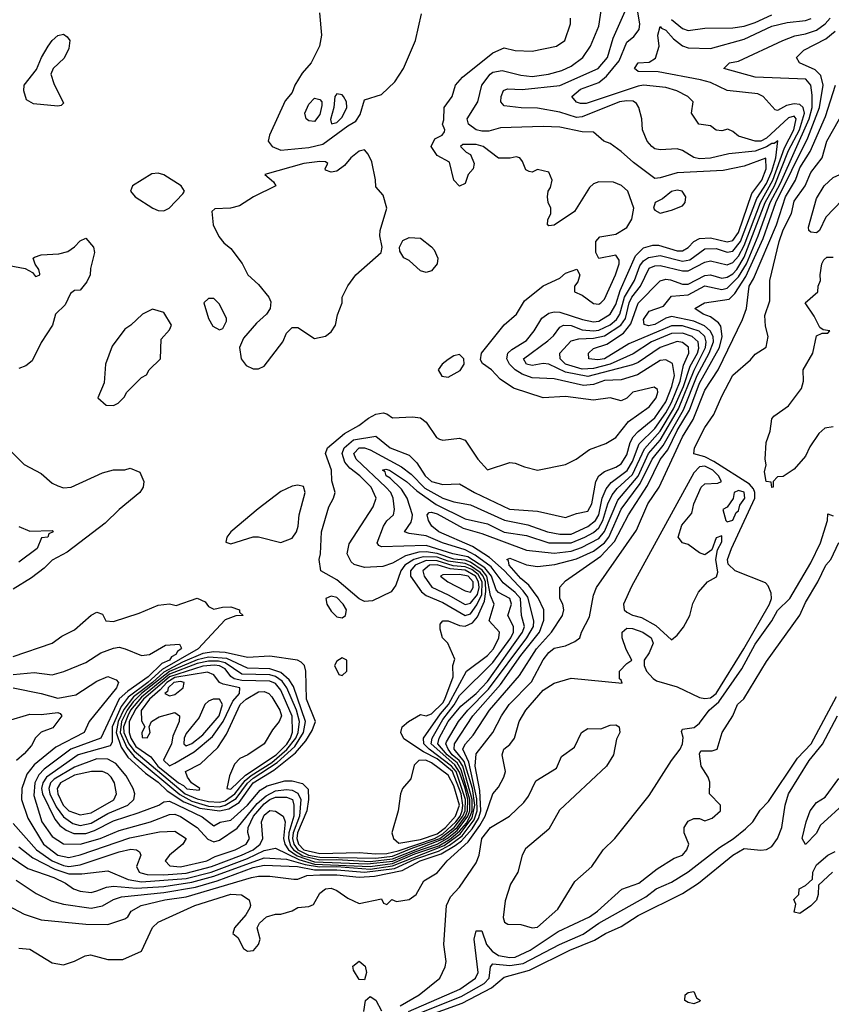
# Model space of a CAD drawing. Header units: inches. Extents: x 2348341 to 2479810, y 460419 to 613669.
# Tile 688 of 721: x 2453793 to 2456703, y 575016 to 578545. Entities that reach past the tile are written whole.
import ezdxf

# ---------------------------------------------------------------- set-up
doc = ezdxf.new("R2010")
doc.units = ezdxf.units.IN
doc.header["$MEASUREMENT"] = 0
doc.layers.add('C4557', color=7, linetype='Continuous')

msp = doc.modelspace()

# ---------------------------------------------------------------- linework, layer by layer
at = {"layer": 'C4557', "color": 2}
for points, elevation in [([(2453770, 575663.8), (2453853.6, 575570), (2453910, 575530.1), (2453950, 575513.6), (2453970, 575510.1), (2454010, 575515.8), (2454150, 575562.7), (2454191.5, 575571.5), (2454212, 575570), (2454222.8, 575562.8), (2454227.3, 575550), (2454212.4, 575510), (2454221.6, 575490), (2454227.2, 575487.2), (2454250, 575481.8), (2454310, 575480.4), (2454390, 575486.3), (2454481.1, 575510), (2454588.2, 575550), (2454630, 575570.2), (2454655, 575590), (2454665, 575610), (2454660.5, 575670), (2454670, 575694), (2454690, 575710.3), (2454710, 575708.4), (2454738.4, 575690), (2454745.5, 575670), (2454739.6, 575610), (2454744.1, 575590), (2454757.4, 575570), (2454787.9, 575548), (2454850, 575527.1), (2455039.4, 575519.4), (2455131.2, 575528.8), (2455210, 575562.7), (2455290.3, 575589.7), (2455326.1, 575610), (2455361.4, 575638.6), (2455400.2, 575690), (2455406.9, 575710), (2455407.4, 575750), (2455376.4, 575856.4), (2455361.2, 575881.2), (2455325.5, 575910), (2455292.6, 575950), (2455297.2, 575970), (2455330, 576030.2), (2455375.1, 576084.9), (2455430, 576130.2), (2455470, 576173.2), (2455596, 576350), (2455603.5, 576370), (2455591.9, 576410), (2455588.2, 576470), (2455570, 576491.6), (2455527.1, 576527.1), (2455483.5, 576583.5), (2455425.9, 576625.9), (2455390, 576644.4), (2455309.6, 576670), (2455250, 576695.1), (2455190, 576703.5), (2455173.2, 576710), (2455196.4, 576743.6), (2455200.5, 576759.5), (2455201, 576770), (2455182.7, 576830), (2455162.3, 576862.3), (2455122, 576902), (2455107.1, 576910), (2455103.9, 576923.9), (2455094, 576930), (2455106, 576934), (2455119.1, 576930), (2455180.3, 576890), (2455216.7, 576856.7), (2455286.8, 576806.8), (2455390, 576755.5), (2455470, 576737.6), (2455530, 576708.4), (2455610, 576695.8), (2455689.8, 576670.2), (2455770, 576669.4), (2455819.7, 576690), (2455850, 576706.8), (2455870, 576724.2), (2455884.2, 576750), (2455902.1, 576810), (2455917.7, 576842.3), (2455935.5, 576864.5), (2455990, 576915.2), (2456033.2, 577006.8), (2456090, 577070.2), (2456137, 577150), (2456172.8, 577230), (2456197, 577303), (2456223, 577350), (2456227.9, 577367.9), (2456226, 577390), (2456204.2, 577410), (2456170, 577422), (2456130, 577419.8), (2456058, 577390), (2455992.1, 577347.9), (2455910.1, 577309.9), (2455850, 577294.4), (2455810, 577293), (2455750, 577309.9), (2455731.1, 577330), (2455729.7, 577350), (2455770, 577393.4), (2455798.3, 577401.7), (2455850, 577403.7), (2455890, 577411.5), (2455948, 577450), (2455965.4, 577474.6), (2455978.3, 577530), (2455987.9, 577550), (2456019.4, 577590), (2456050, 577654.9), (2456070, 577663.2), (2456090, 577663.9), (2456170, 577644.7), (2456190, 577644.4), (2456250, 577676), (2456270, 577681.1), (2456330, 577666.5), (2456350, 577674.7), (2456370, 577697.2), (2456390, 577735.2), (2456449, 577890), (2456493.7, 577970), (2456534.7, 578085.3), (2456569.1, 578150), (2456576.5, 578190), (2456570, 578199.1), (2456550, 578193.6), (2456470, 578120.3), (2456450, 578109.9), (2456429.8, 578109.8), (2456370, 578127), (2456350, 578144), (2456332.1, 578152.1), (2456310, 578146.6), (2456290, 578149.2), (2456270, 578164), (2456228, 578170), (2456202, 578210), (2456208, 578250), (2456188, 578270), (2456148.7, 578290), (2456110, 578301.6), (2456030, 578309.8), (2456010, 578306.4), (2455824.6, 578244.6), (2455804.2, 578244.2), (2455790, 578249.5), (2455773.2, 578270), (2455804.2, 578295.8), (2455870, 578320.2), (2455897.5, 578342.6), (2455942.8, 578397.2), (2455970, 578464.9), (2455994.9, 578485.1), (2456014, 578510), (2456016.9, 578530), (2455996.4, 578650)], 50), ([(2453770, 576198.6), (2453845.5, 576205.5), (2453910, 576196.4), (2453951.7, 576208.3), (2454030, 576240.7), (2454084.8, 576275.2), (2454130, 576293), (2454150, 576295.5), (2454172, 576290), (2454230, 576266.4), (2454259, 576270), (2454316.6, 576303.4), (2454366.4, 576306.4), (2454373, 576293), (2454372.7, 576290), (2454359.2, 576280.8), (2454353.1, 576270), (2454338.2, 576261.8), (2454330.2, 576250), (2454302.7, 576237.3), (2454254.6, 576190), (2454181.2, 576138.8), (2454149.6, 576110.4), (2454084.9, 575970), (2453977.4, 575930), (2453881.4, 575858.6), (2453861.6, 575838.4), (2453847.6, 575810), (2453844.2, 575764.2), (2453873.1, 575670), (2453910, 575617), (2453950, 575591.7), (2454010, 575590.2), (2454082, 575610), (2454150, 575639.2), (2454262.7, 575670), (2454330, 575696.5), (2454350, 575697.2), (2454370, 575689.1), (2454430, 575650.2), (2454467.8, 575607.8), (2454490, 575598.5), (2454510, 575604), (2454572.7, 575647.3), (2454644.4, 575735.6), (2454676.5, 575763.5), (2454710, 575780.6), (2454750, 575785.9), (2454770, 575783.7), (2454790, 575772.9), (2454801.5, 575750), (2454796, 575690), (2454773.7, 575630), (2454770.9, 575610), (2454776, 575590), (2454790.6, 575570), (2454828.8, 575550), (2454870, 575543.4), (2455070, 575539.9), (2455130, 575546.4), (2455202.9, 575577.1), (2455299, 575610), (2455351.1, 575650), (2455382.1, 575690), (2455390.6, 575710), (2455391.4, 575750), (2455358, 575850), (2455341.3, 575870), (2455260.9, 575930), (2455242.4, 575950), (2455241.4, 575970), (2455302.4, 576057.6), (2455330.4, 576090), (2455395.1, 576210), (2455470, 576266.3), (2455492, 576290), (2455511.1, 576330), (2455513.3, 576350), (2455477, 576390), (2455494, 576450), (2455481.7, 576481.7), (2455468.3, 576550), (2455451.7, 576571.8), (2455410, 576600.4), (2455390, 576607.3), (2455350, 576611.7), (2455290, 576632.1), (2455250, 576638.3), (2455224, 576636), (2455177, 576623), (2455130, 576596.9), (2455095.1, 576584.9), (2455030, 576581.6), (2454992.7, 576592.7), (2454981.3, 576601.3), (2454967.6, 576630), (2454974, 576666), (2455061, 576799), (2455071.6, 576830), (2455053, 576870), (2455013.3, 576910), (2454977.3, 576937.3), (2454958.9, 576958.9), (2454949.8, 576990), (2454956.1, 577010), (2454990, 577039.3), (2455070, 577052), (2455122, 577010), (2455190, 576984.4), (2455216.7, 576956.7), (2455247.4, 576910), (2455270, 576890.4), (2455310, 576878.7), (2455370, 576881.6), (2455423.8, 576850), (2455549.5, 576790.5), (2455650, 576784), (2455750, 576760.5), (2455790, 576775.5), (2455830, 576783.8), (2455844, 576810), (2455858.3, 576890), (2455869.6, 576910), (2455890, 576925.7), (2455930, 576940.9), (2455950, 576953.7), (2455970, 576985.5), (2455982.2, 577030), (2455992.9, 577050), (2456010.5, 577069.5), (2456070, 577118), (2456110, 577175.6), (2456131, 577230), (2456140.3, 577270), (2456133.1, 577313.1), (2456110, 577326), (2456090, 577323.1), (2456008.4, 577271.6), (2455950, 577254.2), (2455890, 577251.4), (2455850, 577237.1), (2455814.1, 577234.1), (2455710, 577257.7), (2455630, 577261.1), (2455594.4, 577274.4), (2455569.8, 577289.8), (2455549.7, 577310), (2455539.7, 577330), (2455543.6, 577350), (2455557.2, 577362.8), (2455610, 577394.9), (2455637.6, 577430), (2455664.7, 577475.3), (2455690, 577493), (2455710, 577498.4), (2455730, 577496.5), (2455810.8, 577470), (2455850, 577462.2), (2455870, 577464.7), (2455910, 577489.2), (2455930, 577524.4), (2455946, 577574), (2456000.8, 577699.2), (2456030, 577727.6), (2456063.5, 577736.5), (2456083.7, 577736.3), (2456150, 577716.9), (2456170, 577716.9), (2456190, 577728.8), (2456209.8, 577750.2), (2456230, 577760.9), (2456270, 577763.2), (2456330, 577749.2), (2456350, 577754), (2456370, 577781.7), (2456418.5, 577921.5), (2456453.6, 577970), (2456469.7, 578010), (2456468.7, 578048.7), (2456390, 578020.5), (2456315.3, 578004.8), (2456150, 577996.4), (2456090, 577978), (2456070, 577976.2), (2455993.6, 578033.6), (2455950, 578072.7), (2455910, 578101.2), (2455888, 578110), (2455850, 578142), (2455810, 578142.7), (2455730, 578159.5), (2455670, 578162), (2455517.6, 578157.6), (2455474.8, 578145.2), (2455450, 578145), (2455429.6, 578150), (2455402.6, 578170), (2455397.2, 578190), (2455436.3, 578250), (2455449.7, 578310), (2455479.7, 578350), (2455490, 578357.3), (2455522.8, 578362.7), (2455590, 578346), (2455630, 578341.5), (2455688.7, 578350), (2455737, 578363), (2455770, 578378.7), (2455811.8, 578410), (2455839.5, 578450), (2455870, 578522), (2455889.2, 578650)], 58), ([(2453690.9, 575590.9), (2453822.2, 575502.2), (2453916.3, 575470), (2453958, 575450), (2453986.8, 575430), (2454010, 575422), (2454050, 575416.5), (2454070, 575423.1), (2454104.5, 575435.5), (2454130, 575439.2), (2454211.9, 575431.9), (2454310, 575438.6), (2454410, 575453.3), (2454490, 575474.7), (2454670, 575540.7), (2454750, 575536.6), (2454816.6, 575516.6), (2454868.7, 575508.7), (2454930, 575509.5), (2455050, 575500.2), (2455130, 575512.3), (2455315, 575585), (2455372.9, 575627.1), (2455415.4, 575684.6), (2455425.1, 575730), (2455416.3, 575790), (2455386.8, 575886.8), (2455350.6, 575930), (2455351.7, 575950), (2455418.4, 576050), (2455517.4, 576162.6), (2455590, 576265.8), (2455657.1, 576350), (2455672.2, 576392.3), (2455672.4, 576430), (2455652.5, 576472.5), (2455618.7, 576518.7), (2455590, 576542.4), (2455548.7, 576590), (2455545.4, 576605.4), (2455539.3, 576610), (2455550, 576615.3), (2455610, 576591.5), (2455650, 576584.9), (2455711.9, 576591.9), (2455790, 576612.8), (2455850, 576640.2), (2455889.8, 576670), (2455905, 576690), (2455950, 576790.3), (2456017.4, 576882.6), (2456060.2, 576970), (2456100.7, 577019.3), (2456172.8, 577147.2), (2456222.3, 577270), (2456265.2, 577350), (2456280.2, 577390), (2456279.4, 577410), (2456268.9, 577430), (2456248.3, 577448.3), (2456210, 577465), (2456130, 577480.9), (2456110, 577475.6), (2456070, 577452.4), (2456047.6, 577447.6), (2456032, 577452), (2456030, 577470.6), (2456050, 577500.3), (2456101.3, 577518.7), (2456130, 577554.4), (2456190, 577559.3), (2456250, 577591.1), (2456310, 577578.2), (2456330, 577583.2), (2456370, 577623.5), (2456398.5, 577670), (2456440.7, 577770), (2456484, 577890), (2456520.5, 577959.5), (2456623.6, 578190), (2456634.4, 578230), (2456634.7, 578274.7), (2456629.6, 578310), (2456611.6, 578331.6), (2456430, 578338.9), (2456318, 578370), (2456338, 578390), (2456370, 578396.4), (2456529, 578470), (2456572.5, 578487.5), (2456610, 578494), (2456650, 578507.9), (2456681.3, 578530), (2456699.1, 578550)], 42), ([(2453770, 576262), (2453909.4, 576310.6), (2453944.1, 576335.9), (2453990, 576358), (2454050, 576411.3), (2454070, 576422), (2454090, 576414), (2454102, 576390), (2454130, 576388), (2454221.6, 576418.4), (2454290, 576446.8), (2454330, 576451), (2454354.6, 576445.4), (2454430, 576472), (2454458, 576458), (2454470, 576442), (2454490, 576432), (2454520.2, 576439.8), (2454550, 576441), (2454582, 576430), (2454582, 576422), (2454594, 576410), (2454568.7, 576408.7), (2454530, 576394), (2454432.9, 576290), (2454303.8, 576216.2), (2454252.8, 576170), (2454182.6, 576117.4), (2454156.7, 576083.3), (2454125.3, 576010), (2454124.8, 575955.2), (2454118, 575942), (2454003.1, 575910), (2453889.6, 575830.4), (2453876.1, 575810), (2453872.1, 575790), (2453875.5, 575770), (2453919.5, 575679.5), (2453937.3, 575657.3), (2453959.6, 575639.6), (2453987.9, 575627.9), (2454030, 575628.6), (2454061.5, 575638.5), (2454130, 575674), (2454218.2, 575701.8), (2454292.7, 575730), (2454310, 575741.6), (2454330, 575744.6), (2454448.2, 575688.2), (2454490, 575656), (2454511.7, 575668.3), (2454550, 575675.5), (2454609.9, 575730.1), (2454656, 575784), (2454680.9, 575799.1), (2454743.5, 575816.5), (2454770, 575816.4), (2454807, 575807), (2454827.5, 575787.5), (2454828.7, 575750), (2454822.4, 575710), (2454789.7, 575630), (2454787.2, 575610), (2454792.9, 575590), (2454812.3, 575570), (2454870, 575556.3), (2455010, 575560.1), (2455070, 575554.8), (2455110, 575556.8), (2455150, 575566.3), (2455280.2, 575610), (2455310, 575626.9), (2455356.8, 575670), (2455372, 575690), (2455379.4, 575710), (2455382.4, 575730), (2455375.6, 575770), (2455344.4, 575850), (2455290, 575895.5), (2455240.8, 575920.8), (2455170, 575967.8), (2455159.7, 575990), (2455164.2, 576010), (2455187.3, 576030), (2455230, 576054.4), (2455250, 576050.5), (2455270, 576057), (2455310, 576096.5), (2455317.7, 576110), (2455347.6, 576190), (2455346, 576230), (2455352.9, 576252.9), (2455328, 576310), (2455308.7, 576330), (2455300.2, 576360.2), (2455301.2, 576378.8), (2455310, 576390.8), (2455329.5, 576390.5), (2455370, 576373.4), (2455390, 576371.3), (2455416.9, 576383.1), (2455435, 576405), (2455459.6, 576460.4), (2455464.7, 576495.3), (2455462.8, 576530), (2455455.4, 576550), (2455443.8, 576563.8), (2455410, 576587.7), (2455390, 576595.5), (2455330, 576604.1), (2455290, 576618.5), (2455239.8, 576620.2), (2455206.5, 576610), (2455174.5, 576590), (2455159.3, 576570), (2455142, 576518), (2455125.2, 576494.8), (2455058.4, 576461.6), (2455030, 576459.5), (2455010, 576469.6), (2454930, 576536.9), (2454872.7, 576570), (2454867.3, 576610), (2454872, 576630), (2454875.1, 576710), (2454901.3, 576798.7), (2454919, 576830), (2454924, 576850), (2454912.3, 576892.3), (2454911.3, 576930), (2454889.3, 576990), (2454897, 577010), (2454958.2, 577061.8), (2455009.3, 577090), (2455043.3, 577116.7), (2455070, 577130.7), (2455096, 577136), (2455110, 577132), (2455130, 577118), (2455202, 577122), (2455230, 577118), (2455250, 577102), (2455287.1, 577047.1), (2455298, 577042), (2455310, 577038), (2455370, 577044.7), (2455390, 577038), (2455436, 576970), (2455470, 576931.3), (2455550, 576958), (2455570, 576956), (2455602.5, 576942.5), (2455650, 576930.8), (2455750, 576951.3), (2455788, 576970), (2455836, 577004), (2455894.2, 577025.8), (2455930, 577047.3), (2455975.6, 577104.4), (2456050, 577157.3), (2456075.6, 577190), (2456081.2, 577210), (2456079.3, 577219.3), (2456068.4, 577228.4), (2455992, 577210), (2455970, 577188), (2455950, 577179), (2455910, 577189.3), (2455850, 577181.6), (2455750, 577194.3), (2455670, 577189.6), (2455563.8, 577223.8), (2455516.2, 577256.2), (2455485.2, 577290), (2455452.3, 577312.3), (2455445.6, 577325.6), (2455449.5, 577350), (2455458, 577362), (2455530, 577451.3), (2455574, 577490), (2455602.9, 577537.1), (2455670, 577591), (2455730, 577618), (2455750, 577636), (2455791, 577651), (2455801, 577630), (2455794, 577606), (2455782, 577590), (2455782, 577570), (2455810, 577558), (2455850, 577527.7), (2455870, 577524.9), (2455877.2, 577530), (2455890, 577542.8), (2455929.6, 577630), (2455942.9, 577670), (2455942.7, 577682.7), (2455930, 577701.2), (2455869.4, 577689.4), (2455859, 577710), (2455859, 577750), (2455873.2, 577766.8), (2455930, 577775.8), (2455970, 577800.5), (2455987.8, 577830), (2455994.5, 577870), (2455973.3, 577930), (2455951.1, 577951.1), (2455922.7, 577962.7), (2455870, 577964.2), (2455850, 577957), (2455836.2, 577943.8), (2455782, 577858), (2455710, 577808), (2455690, 577806), (2455686, 577810), (2455687.3, 577827.3), (2455698, 577850), (2455698, 577870), (2455688, 577890), (2455686, 577910), (2455688, 577930), (2455696.4, 577943.6), (2455702, 577970), (2455690, 577998), (2455650, 578008), (2455630, 577998), (2455620.4, 578000.4), (2455607.3, 578007.3), (2455596.4, 578036.4), (2455586, 578050), (2455573.6, 578053.6), (2455551.3, 578048.7), (2455510, 578049), (2455455.3, 578090), (2455430, 578098), (2455382, 578098), (2455374, 578090), (2455394, 578070), (2455410, 578062), (2455422.8, 578030), (2455418.8, 578010), (2455400.7, 577990), (2455390, 577958), (2455370, 577948), (2455349.2, 577970), (2455334, 578034), (2455290, 578058), (2455269, 578090), (2455282, 578118), (2455308.4, 578131.6), (2455316.4, 578143.6), (2455318, 578150), (2455308.7, 578170), (2455314, 578186), (2455315.3, 578230), (2455344, 578270), (2455356, 578310), (2455381, 578339), (2455490, 578426.8), (2455530, 578444.7), (2455570, 578434), (2455630, 578432), (2455718, 578450), (2455748, 578470), (2455768, 578530), (2455768, 578550)], 62), ([(2453770.2, 576150.2), (2453870, 576130.4), (2453930, 576113.4), (2453995, 576125), (2454070, 576173.7), (2454110, 576190.4), (2454139.5, 576179.5), (2454147.3, 576170), (2454140.3, 576150), (2454042, 576030), (2454024.9, 575990), (2453922.5, 575937.5), (2453845.4, 575874.5), (2453819.5, 575840.5), (2453800.9, 575790), (2453799.6, 575750), (2453822.7, 575682.7), (2453878.5, 575590), (2453930, 575550.2), (2453970, 575542.6), (2454010, 575551.2), (2454187.8, 575612.2), (2454294.6, 575634.6), (2454350, 575636.3), (2454390.8, 575610), (2454378.8, 575590), (2454330.5, 575550), (2454315.5, 575530), (2454332.1, 575512.1), (2454370, 575508.2), (2454464.5, 575530), (2454494.3, 575545.7), (2454566, 575570), (2454605.1, 575590), (2454616.9, 575610), (2454611.2, 575631.2), (2454612.1, 575650), (2454631.9, 575690), (2454670, 575734.8), (2454690, 575750.6), (2454710, 575758.7), (2454750, 575759), (2454771.1, 575750), (2454776, 575730), (2454775.9, 575690), (2454758.4, 575630), (2454757, 575610), (2454764.3, 575584.3), (2454774.8, 575570), (2454808.1, 575548.1), (2454870, 575533.9), (2454930, 575534.9), (2455050, 575528), (2455130, 575537.3), (2455311.4, 575608.6), (2455362.2, 575650), (2455391.8, 575690), (2455398.7, 575710), (2455399.4, 575750), (2455390.4, 575790.4), (2455370, 575847.9), (2455353.9, 575873.9), (2455268.1, 575950), (2455271.7, 575970), (2455310, 576036.8), (2455351, 576089), (2455370, 576122.8), (2455490, 576240.7), (2455553.8, 576330), (2455563.1, 576350), (2455563.9, 576370), (2455543.1, 576410), (2455556.8, 576450), (2455550.8, 576470), (2455510, 576491.9), (2455501.5, 576501.5), (2455484.8, 576550), (2455460.9, 576580.9), (2455399.6, 576619.6), (2455346.3, 576630), (2455250, 576661), (2455090, 576655.1), (2455081, 576661), (2455075.1, 576670), (2455097.7, 576730), (2455110, 576748.4), (2455133.3, 576770), (2455137.4, 576790), (2455132.2, 576830), (2455123.5, 576850), (2455106.2, 576870), (2454999.2, 576970), (2454991.1, 576990), (2455010, 577011), (2455030, 577011), (2455050, 577003.2), (2455162.4, 576942.4), (2455196.4, 576916.4), (2455246.4, 576866.4), (2455310, 576830.2), (2455350, 576817.4), (2455410, 576806.7), (2455531, 576751), (2455614.7, 576734.7), (2455686, 576710), (2455730, 576701.6), (2455770, 576701.1), (2455830, 576728.5), (2455857.3, 576750), (2455869, 576770), (2455882, 576830), (2455896.3, 576863.7), (2455914.2, 576885.7), (2455970.8, 576929.2), (2455990, 576961.7), (2456014.6, 577025.4), (2456070, 577079.3), (2456110, 577135.6), (2456130, 577172.4), (2456161.6, 577250), (2456173.5, 577306.5), (2456192.5, 577350), (2456191.3, 577371.3), (2456170, 577388.3), (2456150, 577391.6), (2456090, 577369.8), (2456010, 577316.1), (2455990, 577307.8), (2455830, 577266), (2455750, 577281.2), (2455690, 577309.8), (2455670, 577312.8), (2455630, 577305.3), (2455610, 577309.8), (2455599.6, 577330), (2455686.5, 577393.5), (2455707.5, 577412.5), (2455730, 577443.1), (2455742.7, 577450), (2455770, 577448.4), (2455810, 577434), (2455850, 577429.5), (2455870, 577432.4), (2455910, 577451), (2455932.3, 577470), (2455944.9, 577490), (2455962, 577550), (2455997.5, 577610), (2456016.7, 577663.3), (2456030, 577681.2), (2456047.5, 577692.5), (2456090, 577699.3), (2456170, 577679.8), (2456195.2, 577684.8), (2456250, 577723.5), (2456290, 577724.5), (2456330, 577712), (2456350, 577715.6), (2456377.4, 577750), (2456435.7, 577904.3), (2456470, 577958), (2456490, 578002.4), (2456504.2, 578050), (2456511.1, 578111.1), (2456498.6, 578101.4), (2456490, 578101.4), (2456470.8, 578089.2), (2456430, 578073.8), (2456335.9, 578064.1), (2456270, 578048.5), (2456230, 578046), (2456210, 578051.5), (2456170, 578075.6), (2456150, 578082.4), (2456090, 578078), (2456070, 578082), (2456059.3, 578090), (2456042.7, 578110), (2456026, 578150), (2456024, 578190), (2456013.2, 578230), (2456004.5, 578244.5), (2455992.5, 578252.5), (2455970, 578254.5), (2455944, 578250), (2455810, 578196.8), (2455790, 578194.6), (2455730, 578213.5), (2455650, 578227.3), (2455591.6, 578228.5), (2455530, 578236), (2455518, 578250), (2455519.6, 578270), (2455528.2, 578291.8), (2455542.7, 578297.3), (2455595.3, 578295.2), (2455730, 578309.1), (2455867, 578370), (2455901.1, 578410), (2455921.5, 578478.5), (2455964.2, 578575.8)], 54), ([(2453790, 575580.9), (2453840.7, 575540.7), (2453919.9, 575499.9), (2453970, 575484), (2454016.8, 575483.2), (2454110, 575494), (2454182.9, 575462.8), (2454230, 575455.1), (2454390, 575467.4), (2454479.7, 575490), (2454610, 575538.9), (2454670, 575566.8), (2454710, 575575.8), (2454794.6, 575534.6), (2454850, 575518.8), (2455050, 575510.3), (2455130, 575520.3), (2455210, 575555), (2455295.8, 575584.2), (2455333.9, 575606.1), (2455370, 575636), (2455394.8, 575665.2), (2455408.5, 575690), (2455415.2, 575710), (2455415.5, 575750), (2455381.5, 575870), (2455369.3, 575889.3), (2455344.1, 575910), (2455328.9, 575930), (2455321, 575950), (2455323, 575957), (2455367, 576030), (2455399.4, 576070), (2455474.6, 576145.4), (2455611.3, 576330), (2455635.2, 576370), (2455636.8, 576390), (2455614.8, 576474.8), (2455598.4, 576498.4), (2455530.4, 576570.4), (2455477.4, 576617.4), (2455416.8, 576656.8), (2455296.3, 576710), (2455271.2, 576730), (2455259.1, 576750), (2455254, 576770), (2455261, 576779), (2455270, 576780.3), (2455290, 576774.3), (2455382.7, 576722.7), (2455450, 576703.5), (2455610, 576643.6), (2455710, 576633.5), (2455770, 576639.8), (2455807.1, 576652.9), (2455870, 576685.8), (2455889.9, 576710.1), (2455937.2, 576822.8), (2456010, 576909.3), (2456047.5, 576990), (2456090, 577037.4), (2456155, 577150), (2456211.3, 577288.7), (2456252.1, 577370), (2456254.7, 577390), (2456249.3, 577409.3), (2456228.8, 577428.8), (2456170, 577448), (2456130, 577447.9), (2455976.7, 577383.3), (2455890, 577329.9), (2455865.5, 577325.5), (2455833.2, 577330), (2455832, 577350), (2455850, 577366), (2455898.3, 577381.7), (2455958, 577422), (2455984.7, 577455.3), (2456010.7, 577529.3), (2456090, 577608.5), (2456110, 577614.6), (2456126.9, 577613.1), (2456170, 577597.3), (2456190, 577597.6), (2456250, 577628.4), (2456270, 577630.2), (2456310, 577619.1), (2456330, 577622.6), (2456350, 577634.7), (2456364, 577650), (2456390, 577693.4), (2456466.1, 577890), (2456499.7, 577950), (2456550, 578076.5), (2456589.4, 578150), (2456607, 578210), (2456602.2, 578230), (2456590, 578241.5), (2456570, 578243.5), (2456542.3, 578237.7), (2456510, 578219), (2456502, 578222), (2456459, 578270), (2456439.6, 578279.6), (2456330, 578291.3), (2456270, 578319.7), (2456234, 578330), (2456082, 578358), (2456010, 578359.3), (2455997.2, 578370), (2456010, 578390.5), (2456050, 578392.7), (2456072.4, 578407.6), (2456085.4, 578450), (2456081.3, 578490), (2456090, 578521), (2456094.4, 578514.4), (2456110, 578508), (2456136.9, 578476.9), (2456170, 578451.7), (2456190, 578443.6), (2456270, 578442), (2456390, 578475.6), (2456490, 578521.5), (2456545, 578535), (2456610, 578542), (2456630.7, 578549.3)], 46), ([(2454868.5, 578570), (2454875.5, 578490), (2454868, 578450), (2454838, 578390), (2454806.6, 578353.4), (2454780.3, 578310), (2454770, 578283.7), (2454745.4, 578254.6), (2454688.7, 578131.3), (2454684.4, 578110), (2454698, 578090), (2454730, 578077.4), (2454830, 578087.2), (2454880.6, 578099.4), (2454970, 578164.9), (2454998.9, 578181.1), (2455014.3, 578205.7), (2455030, 578258), (2455090, 578277.1), (2455138, 578322), (2455169.6, 578370), (2455212, 578470), (2455233.8, 578566.2)], 66), ([(2456130, 578545.2), (2456170, 578513.4), (2456190, 578506.7), (2456250, 578514.3), (2456350, 578516.2), (2456390, 578521.6), (2456430, 578534.7), (2456490, 578562.7)], 50), ([(2453780.5, 575460.5), (2453853, 575413), (2453906.7, 575386.7), (2453950, 575374.6), (2454050, 575360.2), (2454090, 575368.8), (2454130, 575391.8), (2454158.8, 575401.2), (2454310, 575416.6), (2454423.9, 575436.1), (2454501.7, 575458.3), (2454630, 575506), (2454670, 575514.8), (2454789.9, 575510.1), (2454850, 575498), (2454930, 575497.5), (2455029.2, 575489.2), (2455137.1, 575502.9), (2455210, 575535.8), (2455294.7, 575565.3), (2455334.2, 575585.8), (2455379.6, 575620.4), (2455422.3, 575677.7), (2455433.2, 575710), (2455432.6, 575752.6), (2455404, 575884), (2455381.6, 575930), (2455384.1, 575935.9), (2455391.2, 575950), (2455419.5, 575980.5), (2455477.2, 576070), (2455585.1, 576194.9), (2455646.6, 576290), (2455699.7, 576350), (2455739.5, 576410), (2455744.5, 576430), (2455740.9, 576450), (2455729.6, 576470), (2455730, 576510.8), (2455750, 576533.4), (2455877.3, 576622.7), (2455925.5, 576674.5), (2455975.6, 576770), (2456044.2, 576875.8), (2456090, 576968.7), (2456117.2, 577002.8), (2456150, 577073.2), (2456194.6, 577145.5), (2456230, 577241.7), (2456301.7, 577370), (2456311.6, 577410), (2456306.6, 577446.6), (2456298.7, 577458.7), (2456270, 577480.5), (2456244, 577490), (2456214, 577510), (2456248.7, 577530), (2456336.5, 577543.5), (2456356.7, 577563.2), (2456396, 577624), (2456459, 577761), (2456504.1, 577890), (2456618.4, 578121.6), (2456660.9, 578230), (2456674.2, 578310), (2456665.3, 578345.3), (2456645, 578365), (2456589, 578390), (2456578, 578410), (2456604.4, 578435.6), (2456683.6, 578476.4), (2456716.6, 578503.4)], 38), ([(2453750.4, 575370.4), (2453810, 575339.1), (2453870, 575318.4), (2454030, 575303.1), (2454110, 575302), (2454170, 575322), (2454181.2, 575330), (2454193.2, 575350), (2454229, 575370), (2454314, 575390), (2454390, 575401.5), (2454624, 575470), (2454650, 575475.2), (2454690, 575474.9), (2454775.8, 575464.2), (2454790, 575464.9), (2454822.8, 575477.2), (2454870, 575479.8), (2454930, 575479.8), (2455010, 575471.5), (2455065.1, 575474.9), (2455164.3, 575495.7), (2455228.7, 575530), (2455304.6, 575555.4), (2455355, 575585), (2455377.7, 575602.3), (2455415.4, 575644.6), (2455437.6, 575682.4), (2455446.1, 575710), (2455442.8, 575782.8), (2455426.8, 575870), (2455430, 575913.4), (2455489.7, 575990), (2455520.5, 576050), (2455548.2, 576090), (2455628, 576172), (2455670, 576250.5), (2455690, 576277.1), (2455710, 576292.2), (2455750, 576300.5), (2455784.1, 576315.9), (2455801.2, 576330), (2455807, 576350), (2455835.6, 576404.4), (2455850, 576482), (2455860.9, 576510), (2456004.1, 576715.9), (2456045.7, 576810), (2456086, 576870), (2456170, 577050.4), (2456207.6, 577112.4), (2456250, 577217.1), (2456297.2, 577290), (2456385.1, 577470), (2456398.4, 577510), (2456408.8, 577590), (2456423.9, 577616.1), (2456506.3, 577810), (2456539.1, 577910), (2456574, 577970), (2456590, 578013.7), (2456627.2, 578072.8), (2456681.7, 578198.3), (2456717.4, 578310)], 34), ([(2453790, 575217.3), (2453830, 575214), (2453910, 575164.7), (2453950, 575158), (2453990, 575171), (2454028, 575190), (2454046.8, 575193.2), (2454110, 575176.3), (2454163.7, 575176.3), (2454230, 575206), (2454270, 575291), (2454290, 575310.8), (2454421.2, 575370), (2454550, 575410.2), (2454588.7, 575408.7), (2454616.3, 575390), (2454620.7, 575370), (2454618, 575362), (2454603.8, 575336.2), (2454564, 575290), (2454558, 575270), (2454575.2, 575255.2), (2454596, 575216), (2454610, 575206), (2454631.5, 575208.5), (2454649.3, 575230), (2454655.1, 575250), (2454645.2, 575290), (2454653.6, 575306.4), (2454678, 575330), (2454710, 575338.8), (2454730, 575338.8), (2454770, 575350.7), (2454790, 575362.8), (2454830, 575366), (2454846.8, 575373.2), (2454870, 575414), (2454889.7, 575430.3), (2454910, 575431.7), (2454930, 575424.4), (2454970, 575396.3), (2455010, 575377.3), (2455090, 575394), (2455098, 575378), (2455110, 575374), (2455128, 575392), (2455144.7, 575384.7), (2455190, 575392), (2455215.3, 575410), (2455242, 575458), (2455290, 575486.8), (2455326, 575530), (2455401.5, 575598.5), (2455443.1, 575656.9), (2455462.2, 575690), (2455489.3, 575770), (2455510, 575794.8), (2455529.4, 575830), (2455534.5, 575850), (2455522.7, 575910), (2455529.3, 575930), (2455550, 575947.3), (2455567.3, 575970), (2455583.5, 576030), (2455608, 576070), (2455670, 576142), (2455710, 576166.8), (2455770, 576184.7), (2455952.9, 576167.1), (2455950, 576178), (2455943.1, 576183.1), (2455944, 576210), (2455970, 576238), (2455988, 576250), (2455967.5, 576287.5), (2455952.7, 576330), (2455953.2, 576350), (2455970, 576364), (2455990, 576362.4), (2456026.8, 576350), (2456057.1, 576330), (2456063.8, 576310), (2456050, 576276), (2456032.4, 576250), (2456032.4, 576230), (2456040.5, 576210), (2456063.9, 576183.9), (2456075.9, 576175.9), (2456150, 576154.4), (2456230, 576115.6), (2456250, 576111.8), (2456270, 576115), (2456290, 576130.2), (2456389.8, 576290), (2456481, 576450), (2456488.1, 576470), (2456487.8, 576490), (2456476.1, 576516.1), (2456466.4, 576526.4), (2456358.4, 576570), (2456333.6, 576593.6), (2456331.1, 576610), (2456344.6, 576650), (2456429.1, 576830), (2456429.1, 576850), (2456423.4, 576863.4), (2456410, 576879.8), (2456281.7, 576961.8), (2456250, 576978), (2456209.5, 576989.5), (2456212, 577010), (2456250, 577082.8), (2456282, 577130), (2456310, 577196), (2456350, 577270.8), (2456413.8, 577326.2), (2456430, 577346), (2456469.2, 577370.8), (2456476, 577410), (2456467, 577447), (2456465.1, 577485.1), (2456483.1, 577536.9), (2456483, 577610), (2456515.4, 577750), (2456530, 577792.4), (2456559.8, 577850), (2456570, 577894.9), (2456609.7, 577950), (2456630, 577997.1), (2456669.7, 578050), (2456687.2, 578110), (2456732.7, 578190)], 30), ([(2453710, 577672), (2453813.7, 577653.7), (2453839.1, 577639.1), (2453850, 577624.7), (2453854.6, 577625.4), (2453866, 577630), (2453866, 577634), (2453862, 577650), (2453848.9, 577668.9), (2453842, 577690), (2453846.3, 577693.7), (2453870, 577702), (2453934.2, 577705.8), (2453965.6, 577714.4), (2453989.6, 577730.4), (2454010, 577752), (2454030, 577762), (2454058, 577730), (2454062, 577710), (2454047.1, 577652.9), (2454046, 577630), (2454034.4, 577605.6), (2454010, 577575.3), (2453990, 577574), (2453976, 577564), (2453956.8, 577523.2), (2453922, 577490), (2453911.3, 577450), (2453870, 577388), (2453838, 577322), (2453815.3, 577304.7), (2453790, 577295.3)], 62), ([(2456710, 577085.6), (2456679.1, 577080.9), (2456658.4, 577061.6), (2456626, 577014), (2456610, 576981.2), (2456570, 576934), (2456530, 576908), (2456510, 576906), (2456494, 576890), (2456494, 576870), (2456490, 576868), (2456487.3, 576887.3), (2456469.2, 576890), (2456464, 576924), (2456469.2, 576950), (2456466, 576970), (2456469.2, 577030), (2456484, 577070), (2456490, 577114), (2456496.4, 577123.6), (2456550, 577161), (2456596.3, 577223.7), (2456602.9, 577250), (2456602, 577290), (2456637, 577350), (2456650, 577412), (2456670, 577422), (2456690, 577422), (2456698, 577430), (2456674, 577434), (2456662, 577442), (2456642, 577482), (2456609, 577530), (2456654, 577570), (2456655.3, 577590), (2456664, 577610), (2456662.7, 577630), (2456669.5, 577670.5), (2456676, 577684), (2456686.6, 577693.4), (2456710, 577694)], 26), ([(2453739.8, 577019.8), (2453810, 576951), (2453870, 576918.8), (2453910, 576884), (2453930, 576874), (2453950, 576867.7), (2453978, 576870), (2454090, 576920.7), (2454130, 576931.3), (2454170, 576932), (2454190, 576938), (2454223.6, 576923.6), (2454238, 576890), (2454236, 576870), (2454224.7, 576850), (2454150, 576789.4), (2454099.6, 576740.4), (2453963.4, 576636.6), (2453910, 576607.3), (2453881.2, 576578.8), (2453835.4, 576544.6), (2453770, 576504.5)], 62), ([(2455157, 575010), (2455225.2, 575050), (2455299, 575110), (2455319, 575150), (2455322, 575170), (2455314, 575230), (2455323.6, 575370), (2455338.2, 575401.8), (2455370, 575435.5), (2455430, 575522.8), (2455440.7, 575550), (2455450, 575610.5), (2455480.7, 575650), (2455549.7, 575690.3), (2455600.1, 575739.9), (2455617.5, 575762.5), (2455643.2, 575816.8), (2455718, 575862), (2455736, 575904), (2455782, 575938), (2455808, 575990), (2455830, 576004.7), (2455876.5, 576003.5), (2455910, 576016), (2455930, 576018), (2455942, 576010), (2455944.7, 575990), (2455933.2, 575966.8), (2455922, 575910), (2455897.3, 575870), (2455728.5, 575711.5), (2455690, 575644), (2455606.2, 575573.8), (2455594.8, 575550), (2455579.1, 575490), (2455553.2, 575446.8), (2455533.7, 575386.3), (2455527.1, 575327.1), (2455531, 575311), (2455542.8, 575302.8), (2455590, 575302), (2455630, 575290.5), (2455650, 575292.7), (2455722.5, 575357.5), (2455783.5, 575456.5), (2455844.5, 575510), (2455884.5, 575570), (2455926.6, 575610), (2456050, 575764.9), (2456129.8, 575890.2), (2456161.3, 575930), (2456169.7, 575950), (2456171.9, 575971.9), (2456166.3, 575993.7), (2456170, 576002), (2456211.5, 576008.5), (2456230, 576024), (2456264.5, 576070), (2456300.2, 576099.8), (2456381.8, 576218.2), (2456430, 576306.4), (2456489.8, 576390.2), (2456510, 576428), (2456554.3, 576470), (2456630, 576598), (2456664.2, 576670), (2456688.7, 576750), (2456690, 576774), (2456710, 576766.8)], 26), ([(2453790, 576728), (2453830, 576711.3), (2453910, 576714), (2453914, 576710), (2453898, 576702), (2453894, 576690), (2453872, 576688), (2453856, 576650), (2453790, 576601.2)], 58), ([(2455186.9, 574990), (2455371.1, 575070), (2455427.3, 575110), (2455436.9, 575130), (2455422.7, 575250), (2455430, 575279.1), (2455450, 575279.1), (2455467.2, 575230), (2455487, 575207), (2455510, 575191.3), (2455550, 575183.2), (2455570, 575185.4), (2455623.6, 575210), (2455723.3, 575276.7), (2455836.3, 575330), (2455865.1, 575350), (2455951.8, 575428.2), (2456013.2, 575450), (2456078.9, 575501.1), (2456140.1, 575539.9), (2456170, 575551), (2456185.2, 575570), (2456192.7, 575590), (2456175.3, 575630), (2456175.3, 575650), (2456190, 575672), (2456210, 575682), (2456230, 575682), (2456250, 575674), (2456276.4, 575683.6), (2456306, 575710), (2456306, 575730), (2456266, 575770), (2456267.3, 575812.7), (2456262, 575830), (2456236, 575870), (2456230, 575914), (2456235.3, 575924.7), (2456275.5, 575924.5), (2456294, 575930), (2456312, 575990), (2456349.6, 576050.4), (2456366.6, 576090), (2456389.6, 576110.4), (2456470, 576244.7), (2456589.6, 576410.4), (2456610, 576456), (2456654.5, 576530), (2456683.6, 576590), (2456700.7, 576610), (2456730, 576671)], 22), ([(2455175.8, 574964.2), (2455375.6, 575044.4), (2455458.7, 575090), (2455476.8, 575110), (2455481.1, 575150), (2455490, 575161.3), (2455550, 575155.3), (2455598.1, 575161.9), (2455729.1, 575230.9), (2455812.8, 575267.2), (2455870, 575306.3), (2456038.2, 575401.8), (2456074.5, 575430), (2456130, 575453.4), (2456190, 575490.3), (2456301.7, 575578.3), (2456351.2, 575608.8), (2456395.2, 575644.8), (2456421.7, 575670), (2456448.1, 575711.9), (2456477.5, 575742.5), (2456582.2, 575897.8), (2456630.8, 575950), (2456721, 576119)], 18), ([(2453750, 576032.4), (2453830, 576056.1), (2453870, 576054.3), (2453930, 576062), (2453938.8, 576058.8), (2453944, 576050), (2453912.7, 576007.3), (2453870, 575991.6), (2453850, 575971.6), (2453836.2, 575943.8), (2453810, 575913.6), (2453781.6, 575890)], 50), ([(2455241.1, 574970), (2455380.2, 575019.8), (2455485.1, 575074.9), (2455530, 575113.7), (2455621.6, 575138.4), (2455765.6, 575210), (2455854.5, 575245.5), (2455894, 575270), (2455950, 575295.2), (2456010, 575334), (2456170, 575412.9), (2456227.3, 575450), (2456350, 575550.5), (2456390, 575574), (2456450, 575568), (2456470, 575570.6), (2456490, 575582), (2456509.5, 575610), (2456525.6, 575650), (2456537, 575730), (2456549.7, 575770), (2456623.9, 575890), (2456671.5, 575948.5), (2456725.6, 576050)], 14), ([(2456757.3, 575742.7), (2456662.8, 575657.2), (2456650, 575629.2), (2456610, 575589.2), (2456599, 575610), (2456612.7, 575670), (2456627.6, 575710), (2456650, 575739.1), (2456681.2, 575758.8), (2456730, 575824.9)], 10), ([(2456706.8, 575490), (2456656.9, 575443.1), (2456656.3, 575410), (2456650, 575389.2), (2456630, 575369.2), (2456590, 575342), (2456570, 575346), (2456575.3, 575375.3), (2456568, 575392), (2456586, 575410), (2456588, 575430), (2456610, 575442), (2456635.3, 575464.7), (2456637.2, 575490), (2456650, 575516), (2456690, 575550.8), (2456716.5, 575563.5)], 10), ([(2455027.2, 574990), (2455033.2, 575030), (2455050, 575044), (2455070, 575030.6), (2455090, 574992.7)], 26)]:
    msp.add_lwpolyline(points, dxfattribs=dict(at, elevation=elevation))
for points, elevation in [([(2453930, 578235.3), (2453843.1, 578243.1), (2453818, 578258), (2453808.7, 578290), (2453809.2, 578310), (2453853.4, 578366.6), (2453872, 578410), (2453895.6, 578450), (2453910, 578470.4), (2453930, 578488), (2453950, 578493), (2453963.8, 578483.8), (2453973, 578470), (2453970, 578442), (2453952.7, 578407.3), (2453913.4, 578370), (2453905.5, 578350), (2453916, 578316), (2453950, 578246), (2453942, 578238)], 62), ([(2454850, 578180.7), (2454830, 578182.4), (2454820.7, 578190), (2454816.2, 578210), (2454830, 578242.8), (2454850, 578264), (2454870, 578259.1), (2454876.4, 578250), (2454877, 578237), (2454870, 578205.2)], 66), ([(2454930, 578279.5), (2454923.7, 578270), (2454919.7, 578230), (2454907.8, 578187.8), (2454911.3, 578171.3), (2454930, 578177), (2454950, 578195.8), (2454965.7, 578230), (2454965.4, 578250), (2454954.7, 578270), (2454950, 578275.1)], 70), ([(2455030, 578078), (2455010, 578074), (2454981, 578050), (2454958, 578022), (2454930, 578002), (2454910, 577998), (2454890, 578006), (2454888.4, 578011.6), (2454898, 578030), (2454890, 578035.3), (2454870, 578037.2), (2454812, 578030), (2454672, 577990), (2454703.6, 577963.6), (2454712, 577950), (2454631.3, 577910), (2454582, 577878), (2454548.9, 577868.9), (2454492.7, 577867.3), (2454482, 577858), (2454486.8, 577810), (2454507.5, 577767.5), (2454525.2, 577745.2), (2454550, 577724.7), (2454590.6, 577670.6), (2454611.3, 577630), (2454650, 577596), (2454686, 577550), (2454693.7, 577533.7), (2454690.8, 577510), (2454678.8, 577490), (2454642.5, 577457.5), (2454596, 577404), (2454581, 577370), (2454587.7, 577330), (2454605.8, 577305.9), (2454630, 577293.4), (2454650, 577293.4), (2454670, 577302.8), (2454737.2, 577390), (2454750, 577422), (2454770, 577442), (2454790, 577442), (2454850, 577402), (2454890, 577411), (2454910, 577426), (2454925.2, 577450), (2454932.9, 577487.1), (2454949, 577530), (2454949, 577550), (2454970, 577591.3), (2454999, 577630), (2455088.9, 577711.1), (2455092.7, 577730), (2455084, 577770), (2455085.2, 577790), (2455109.2, 577870), (2455096.5, 577916.5), (2455070, 577946), (2455069.1, 577970.9), (2455055.5, 578035.5), (2455043.1, 578063.1)], 66), ([(2454290, 577994.7), (2454267.6, 577992.4), (2454197.3, 577950), (2454190.7, 577930), (2454207.7, 577910), (2454271, 577870), (2454290, 577861.6), (2454310, 577860.5), (2454329, 577870), (2454378.6, 577921.4), (2454384, 577930), (2454372.7, 577950), (2454310, 577989.5)], 66), ([(2456650, 577781.2), (2456630, 577784), (2456622, 577790), (2456621.2, 577801.2), (2456650, 577904.7), (2456677.2, 577950), (2456710, 577978.8), (2456734, 577990), (2456744.7, 577984.7), (2456752, 577970), (2456746.4, 577953.6), (2456742, 577898), (2456683, 577837), (2456661, 577790)], 26), ([(2456150, 577934.5), (2456130, 577929), (2456097.3, 577902.7), (2456072, 577890), (2456066, 577870), (2456070, 577862), (2456090, 577852), (2456130, 577862.8), (2456170, 577878), (2456179, 577890), (2456181.2, 577910), (2456168, 577930)], 62), ([(2455250, 577638.7), (2455230, 577644.5), (2455190, 577682.4), (2455170, 577691.8), (2455155.8, 577715.8), (2455155.4, 577730), (2455166.6, 577753.4), (2455190, 577764.4), (2455230, 577762), (2455270.3, 577730.3), (2455279.6, 577719.6), (2455292.4, 577690), (2455290.3, 577669.7), (2455270, 577645.1)], 62), ([(2454490, 577546), (2454470, 577546), (2454454, 577530), (2454470, 577474), (2454486, 577446), (2454510, 577434), (2454522, 577438), (2454535.3, 577464.7), (2454534.6, 577474.6), (2454510, 577526)], 66), ([(2454270, 577508), (2454234, 577490), (2454192, 577450), (2454170, 577435.3), (2454125.2, 577374.8), (2454101, 577310), (2454096.9, 577243.1), (2454074, 577190), (2454103.6, 577163.6), (2454130, 577162), (2454146, 577170), (2454168.4, 577191.6), (2454178, 577210), (2454230, 577262), (2454248.4, 577271.6), (2454258, 577290), (2454298, 577330), (2454300.4, 577399.6), (2454330, 577434), (2454338, 577450), (2454310, 577495.3)], 66), ([(2455370, 577345.1), (2455350, 577340.7), (2455330, 577327.6), (2455308.4, 577310), (2455293.7, 577290), (2455307.1, 577267.1), (2455330, 577263.2), (2455372.2, 577287.8), (2455386.3, 577310), (2455385.1, 577330)], 66), ([(2456250, 576944.4), (2456230, 576941.8), (2456210, 576920.5), (2455986.6, 576513.4), (2455958, 576450), (2455960.3, 576430), (2455970, 576421.1), (2455990, 576410.4), (2456022, 576402), (2456073.4, 576373.4), (2456130, 576322.8), (2456150, 576338.8), (2456172.7, 576367.3), (2456195.6, 576410), (2456207, 576453), (2456226.8, 576493.2), (2456259.3, 576530), (2456291.7, 576548.3), (2456295.6, 576564.4), (2456289.3, 576610.7), (2456295.1, 576644.9), (2456310, 576674), (2456310, 576695.3), (2456290, 576688), (2456274.8, 576645.2), (2456250, 576627.3), (2456230, 576634), (2456190, 576664), (2456169.4, 576669.4), (2456154, 576690), (2456167, 576733), (2456203.2, 576776.8), (2456209.6, 576810), (2456236.2, 576870), (2456250, 576881.3), (2456295.9, 576884.1), (2456308.7, 576890), (2456298.7, 576910), (2456277.7, 576930)], 34), ([(2454790, 576876.2), (2454770, 576873), (2454730, 576853.7), (2454648.5, 576791.5), (2454550.8, 576710), (2454536, 576690), (2454532.7, 576672.7), (2454550, 576666.8), (2454630.9, 576690.9), (2454650, 576691), (2454730, 576671), (2454770, 576686.8), (2454785.2, 576710), (2454792, 576730), (2454795.1, 576770), (2454817, 576850), (2454811.4, 576871.4)], 66), ([(2456370, 576857.6), (2456354.8, 576850), (2456350.7, 576829.3), (2456330, 576798), (2456314, 576790), (2456324.7, 576750), (2456330, 576744.7), (2456350, 576751), (2456361.7, 576778.3), (2456370, 576784.9), (2456375.2, 576804.8), (2456393.3, 576830), (2456390, 576851.1)], 34), ([(2455250, 576606.1), (2455211.3, 576590), (2455194.2, 576570), (2455194, 576550), (2455234.4, 576494.4), (2455250, 576480.8), (2455310, 576456.5), (2455390, 576409.3), (2455410, 576415.2), (2455432.7, 576447.3), (2455450, 576485.2), (2455451.9, 576530), (2455436.4, 576556.4), (2455414.2, 576574.2), (2455390, 576583.9), (2455347.6, 576587.6), (2455290, 576605)], 66), ([(2455290, 576591), (2455262.4, 576590), (2455239, 576570), (2455243.2, 576550), (2455271, 576511), (2455330, 576484.2), (2455390, 576449.2), (2455410, 576453.8), (2455434.6, 576485.4), (2455440.1, 576510), (2455438.7, 576530), (2455427.8, 576550), (2455390, 576572.5), (2455336.6, 576576.6)], 70), ([(2455370, 576556.7), (2455310, 576554.7), (2455302, 576550), (2455328, 576530), (2455390, 576498), (2455410, 576493.7), (2455418.9, 576510), (2455419.5, 576530), (2455401.7, 576550)], 74), ([(2454910, 576479.3), (2454891.3, 576470), (2454894.8, 576450), (2454910, 576424.7), (2454930, 576404.7), (2454950, 576401), (2454962, 576410), (2454965.2, 576430), (2454953.6, 576450), (2454930, 576473.6)], 66), ([(2454490, 576279.9), (2454450, 576273.5), (2454377.3, 576242.7), (2454310, 576206.5), (2454270, 576169.7), (2454201.9, 576118.1), (2454167, 576073), (2454146.7, 576030), (2454139, 575990), (2454157.4, 575937.4), (2454181.6, 575901.6), (2454243.9, 575843.9), (2454290, 575812.2), (2454321.7, 575781.7), (2454381.6, 575741.6), (2454438.8, 575718.8), (2454510, 575708.9), (2454543, 575717), (2454580.2, 575739.8), (2454629.9, 575810), (2454704.6, 575855.4), (2454782.4, 575917.6), (2454819.3, 575960.7), (2454842.4, 575997.6), (2454854, 576030), (2454822.2, 576110), (2454819, 576210), (2454814, 576230), (2454802.7, 576242.7), (2454789.4, 576249.4), (2454690, 576263.6), (2454610, 576259.1), (2454530, 576277)], 66), ([(2454470, 576260.5), (2454430, 576250.7), (2454330, 576208.8), (2454230, 576129.9), (2454200.1, 576099.9), (2454178.4, 576070), (2454158.9, 576030), (2454153.2, 575990), (2454177, 575937), (2454204.3, 575904.3), (2454367.4, 575767.4), (2454410, 575743.8), (2454470, 575726.7), (2454510, 575723.9), (2454530, 575729.7), (2454570, 575754.2), (2454610, 575809), (2454630, 575827.1), (2454716.8, 575883.2), (2454779.4, 575940.6), (2454811.1, 575990), (2454818.5, 576030), (2454774.8, 576154.8), (2454759.1, 576179.1), (2454730, 576205.4), (2454690, 576217.9), (2454610, 576220.7), (2454535.5, 576255.5)], 70), ([(2454950, 576258), (2454930, 576246), (2454922, 576230), (2454938, 576198), (2454950, 576194), (2454966, 576210), (2454966, 576250)], 66), ([(2454470, 576246.3), (2454430, 576237.1), (2454330, 576199.4), (2454230, 576117.2), (2454190.8, 576070), (2454180.7, 576050), (2454165.9, 576010), (2454167, 575990), (2454184.5, 575950), (2454204.1, 575924.1), (2454386.2, 575770), (2454430, 575752.1), (2454470, 575743), (2454510, 575740.1), (2454530, 575745.4), (2454564.4, 575770), (2454602.1, 575817.9), (2454623.4, 575836.6), (2454697.1, 575882.9), (2454751.2, 575928.8), (2454783, 575970), (2454791.8, 575990), (2454796.4, 576030), (2454785.8, 576070), (2454751.1, 576150), (2454734.1, 576174.1), (2454711, 576191), (2454690, 576196.9), (2454590, 576198.9), (2454530, 576240.1), (2454506, 576246)], 74), ([(2454492, 576232), (2454450, 576228.4), (2454330, 576189.9), (2454237.8, 576110), (2454210, 576075.3), (2454186.2, 576030), (2454185.6, 575990), (2454191.4, 575970), (2454210, 575939.8), (2454263.2, 575903.2), (2454288.8, 575870), (2454363.2, 575810), (2454380.7, 575800.7), (2454392.3, 575787.7), (2454436.6, 575783.4), (2454439.3, 575790), (2454409.6, 575809.6), (2454394.5, 575830), (2454387.3, 575850), (2454441.7, 575878.3), (2454503.9, 575936.1), (2454535.3, 575984.7), (2454584.2, 576090), (2454605.1, 576110), (2454650, 576135.8), (2454670, 576137.6), (2454686, 576130), (2454697.8, 576117.8), (2454726, 576070), (2454732.2, 576050), (2454724.2, 576030), (2454699.7, 576000.3), (2454670.1, 575949.9), (2454611.7, 575910), (2454582.5, 575897.4), (2454563, 575877), (2454545.7, 575834.3), (2454536, 575790), (2454550, 575787.1), (2454602.5, 575837.5), (2454713.3, 575910), (2454751.7, 575948.3), (2454764.6, 575970), (2454771.6, 575991.6), (2454770, 576049), (2454730, 576142), (2454710, 576166), (2454690, 576174.7), (2454590, 576176.6), (2454562.8, 576182.8), (2454550.4, 576190.4), (2454530, 576218), (2454510, 576229.2)], 78), ([(2454466.6, 576206.6), (2454350, 576187.9), (2454320.9, 576170), (2454297.4, 576142.6), (2454258.5, 576110), (2454228.5, 576068.5), (2454230, 576032), (2454242, 576010), (2454231.3, 575990), (2454232.7, 575972.7), (2454250, 575971.3), (2454261.2, 575990), (2454258, 576010), (2454266, 576030), (2454293.8, 576046.2), (2454350, 576062), (2454366.8, 576050), (2454365.5, 576030), (2454343, 575977), (2454337.2, 575950), (2454309.3, 575890.7), (2454330, 575870.3), (2454350, 575879.7), (2454418.9, 575921.1), (2454484.1, 575975.9), (2454523.4, 576030), (2454557.5, 576102.5), (2454581.5, 576130), (2454582.7, 576150), (2454523.1, 576163.1), (2454509.2, 576170), (2454490, 576197.2)], 82), ([(2454370, 576173.2), (2454345.6, 576170), (2454325.5, 576150), (2454323, 576137), (2454313.4, 576130), (2454330, 576121.1), (2454350, 576126.3), (2454379.7, 576150), (2454382.9, 576170)], 86), ([(2454486.8, 576110), (2454470, 576103), (2454457, 576090), (2454436.5, 576043.5), (2454390, 575987), (2454382.8, 575970), (2454382, 575950), (2454390, 575942.6), (2454410, 575950.3), (2454450, 575981.8), (2454508.7, 576050), (2454520.9, 576090), (2454510, 576109.6)], 86), ([(2454070, 575895.8), (2453990, 575866.3), (2453916.9, 575823.1), (2453903.7, 575810), (2453897.9, 575790), (2453901.7, 575770), (2453923.9, 575723.9), (2453950, 575687.6), (2453984, 575664), (2454010, 575656.3), (2454050, 575665.5), (2454110, 575699.8), (2454181.6, 575730), (2454202.4, 575750), (2454206, 575770), (2454199.7, 575790), (2454175.3, 575835.3), (2454138.5, 575878.5), (2454110, 575894.2)], 66), ([(2455249.3, 575890.7), (2455224.7, 575890), (2455207.3, 575872.7), (2455195.3, 575824.7), (2455166, 575790), (2455158.8, 575770), (2455150.8, 575710), (2455127.3, 575630), (2455134, 575610), (2455153.2, 575593.2), (2455230, 575607), (2455290, 575626.8), (2455320.2, 575650), (2455356, 575690), (2455370.2, 575730), (2455350, 575798.9), (2455330, 575837.6), (2455270, 575882)], 66), ([(2454090, 575851), (2454050.9, 575850.9), (2453990, 575836.8), (2453940.3, 575810), (2453927.7, 575790), (2453930.2, 575770), (2453949.4, 575730), (2453970, 575709.2), (2454010, 575695.3), (2454050, 575702.4), (2454130.6, 575749.4), (2454140.5, 575770), (2454133, 575810), (2454121.6, 575830), (2454110, 575841.6)], 70), ([(2455030, 575104), (2455010, 575105.2), (2454990, 575138), (2454987.7, 575152.3), (2455010, 575170.7), (2455032.4, 575152.4), (2455037.1, 575130)], 26), ([(2456210, 575018), (2456190, 575022), (2456178, 575030), (2456179, 575050), (2456190, 575058.8), (2456210, 575062), (2456219.6, 575039.6), (2456234, 575030), (2456230, 575026)], 10)]:
    msp.add_lwpolyline(points, close=True, dxfattribs=dict(at, elevation=elevation))

doc.saveas('drawing.dxf')
